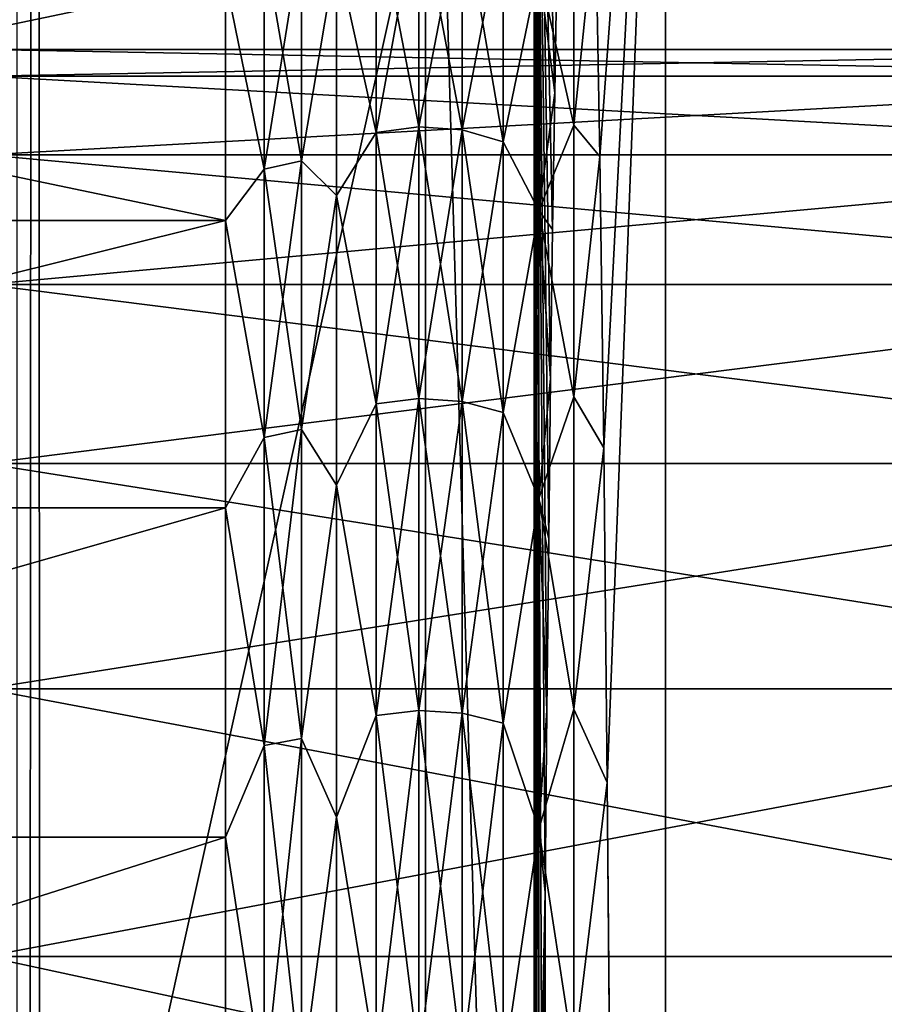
# Model space of a CAD drawing. Header units: metres. Extents: x -206 to 75, y -104 to 104.
# Tile 333 of 656: x -93.36 to -89.39, y 10.95 to 15.47. Entities that reach past the tile are written whole.
import ezdxf

# ---------------------------------------------------------------- set-up
doc = ezdxf.new("R2010")
doc.units = ezdxf.units.M
doc.layers.add('solid_01_1-CONSUMER_THERM_B_125288', color=7, linetype='CONTINUOUS')

msp = doc.modelspace()

# ---------------------------------------------------------------- linework, layer by layer
at = {"layer": 'solid_01_1-CONSUMER_THERM_B_125288'}
for points in [[(-93.358711, -67.339516), (-65.514557, 74.985474), (-65.493088, -75.014526)], [(-93.358711, -67.339516), (-93.257065, -66.795311), (-65.514557, 74.985474)], [(-93.276108, 66.204689), (-65.514557, 74.985474), (-93.257141, -66.241692)], [(-93.257065, -66.795311), (-93.257141, -66.241692), (-65.514557, 74.985474)], [(-93.377754, 65.660484), (-93.276108, 66.204689), (-93.358948, -65.697517)], [(-93.276108, 66.204689), (-93.257141, -66.241692), (-93.358948, -65.697517)], [(-173.500031, -37.518787, 108.5), (-88.500069, 37.481255, 108.5), (-173.500061, 37.481213, 108.5)], [(-173.500031, -37.518787, 108.5), (-88.500031, -37.518745, 108.5), (-88.500069, 37.481255, 108.5)], [(-170.501846, 18.983009, 63.5), (-91.49826, 18.983047, 63.5), (-170.501831, -19.02058, 63.5)], [(-91.498245, -19.020542, 63.5), (-170.501831, -19.02058, 63.5), (-91.49826, 18.983047, 63.5)], [(-90.397881, -19.020542, 63.5), (-91.49826, 18.983047, 63.5), (-90.397896, 18.983047, 63.5)], [(-91.49826, 18.983047, 63.5), (-90.397881, -19.020542, 63.5), (-91.498245, -19.020542, 63.5)], [(-90.698761, 14.840511, 34.770786), (-90.397896, 18.983047, 63.5), (-90.718376, 15.956591, 32.89769)], [(-90.680695, 13.504727, 36.495472), (-90.397896, 18.983047, 63.5), (-90.698761, 14.840511, 34.770786)], [(-90.664459, 11.968824, 38.046116), (-90.397896, 18.983047, 63.5), (-90.680695, 13.504727, 36.495472)], [(-90.397881, -19.020542, 63.5), (-90.397896, 18.983047, 63.5), (-90.664459, 11.968824, 38.046116)], [(-99.200043, -18.518751, 6), (-91.000061, 18.481253, 6), (-99.200058, 18.481249, 6)], [(-99.200043, -18.518751, 6), (-91.000038, -18.518747, 6), (-91.000061, 18.481253, 6)], [(-90.992722, -0.0188, 6.7), (-91.000061, 18.481253, 6), (-91.000038, -18.518747, 6)], [(-90.941032, 12.299924, 11.635873), (-91.000061, 18.481253, 6), (-90.948738, 11.465397, 10.900205)], [(-90.961784, 9.801654, 9.654135), (-90.948738, 11.465397, 10.900205), (-91.000061, 18.481253, 6)], [(-90.932808, 13.086822, 12.421453), (-91.000061, 18.481253, 6), (-90.941032, 12.299924, 11.635873)], [(-90.924088, 13.823295, 13.254092), (-91.000061, 18.481253, 6), (-90.932808, 13.086822, 12.421453)], [(-90.914909, 14.506416, 14.130426), (-91.000061, 18.481253, 6), (-90.924088, 13.823295, 13.254092)], [(-90.905312, 15.133709, 15.047215), (-91.000061, 18.481253, 6), (-90.914909, 14.506416, 14.130426)], [(-90.895325, 15.70278, 16.000893), (-91.000061, 18.481253, 6), (-90.905312, 15.133709, 15.047215)], [(-90.972717, 8.003178, 8.610106), (-90.961784, 9.801654, 9.654135), (-91.000061, 18.481253, 6)], [(-90.981377, 6.095204, 7.782955), (-90.972717, 8.003178, 8.610106), (-91.000061, 18.481253, 6)], [(-90.987648, 4.104609, 7.184171), (-90.981377, 6.095204, 7.782955), (-91.000061, 18.481253, 6)], [(-90.991447, 2.0567, 6.821411), (-90.987648, 4.104609, 7.184171), (-91.000061, 18.481253, 6)], [(-90.992722, -0.0188, 6.7), (-90.991447, 2.0567, 6.821411), (-91.000061, 18.481253, 6)], [(-91.906792, 15.776804, 16.209854), (-91.724472, 15.993253, 16.458471), (-91.724472, 14.951421, 14.653965)], [(-91.906792, 15.776804, 32.790146), (-91.724472, 14.951421, 34.346035), (-91.724472, 15.993253, 32.541531)], [(-91.724472, 15.993253, 16.458471), (-91.528114, 16.021519, 16.444275), (-91.528114, 14.977847, 14.636584)], [(-91.724472, 14.951421, 34.346035), (-91.528114, 14.977847, 34.363415), (-91.528114, 16.021519, 32.555725)], [(-91.724472, 15.993253, 32.541531), (-91.724472, 14.951421, 34.346035), (-91.528114, 16.021519, 32.555725)], [(-91.724472, 14.951421, 14.653965), (-91.724472, 15.993253, 16.458471), (-91.528114, 14.977847, 14.636584)], [(-91.528114, 16.021519, 16.444275), (-91.330017, 16.005623, 16.452259), (-91.330017, 14.962986, 14.646358)], [(-91.528114, 14.977847, 14.636584), (-91.528114, 16.021519, 16.444275), (-91.330017, 14.962986, 14.646358)], [(-91.528114, 16.021519, 32.555725), (-91.528114, 14.977847, 34.363415), (-91.330017, 16.005623, 32.547741)], [(-91.528114, 14.977847, 34.363415), (-91.330017, 14.962986, 34.353642), (-91.330017, 16.005623, 32.547741)], [(-91.330017, 16.005623, 16.452259), (-91.142433, 15.946549, 16.481926), (-91.142433, 14.907756, 14.682684)], [(-91.330017, 14.962986, 14.646358), (-91.330017, 16.005623, 16.452259), (-91.142433, 14.907756, 14.682684)], [(-91.330017, 16.005623, 32.547741), (-91.330017, 14.962986, 34.353642), (-91.142433, 15.946549, 32.518074)], [(-90.977554, 15.703235, 32.751526), (-90.817673, 14.985534, 34.368473), (-90.817673, 16.029739, 32.559853)], [(-90.718376, 15.956591, 32.89769), (-90.817673, 16.029739, 32.559853), (-90.817673, 14.985534, 34.368473)], [(-91.330017, 14.962986, 34.353642), (-91.142433, 14.907756, 34.317318), (-91.142433, 15.946549, 32.518074)], [(-91.142433, 15.946549, 32.518074), (-91.142433, 14.907756, 34.317318), (-90.977554, 15.703235, 32.751526)], [(-91.142433, 14.907756, 14.682684), (-91.142433, 15.946549, 16.481926), (-90.977554, 15.703235, 16.248472)], [(-90.698761, 14.840511, 34.770786), (-90.718376, 15.956591, 32.89769), (-90.817673, 14.985534, 34.368473)], [(-92.415207, 15.653823, 32.725601), (-92.238533, 14.782528, 34.234951), (-92.238533, 15.812607, 32.450806)], [(-92.238533, 15.812607, 16.549194), (-92.238533, 14.782528, 14.765047), (-92.415207, 15.653823, 16.274401)], [(-92.067085, 15.854445, 32.471817), (-92.238533, 15.812607, 32.450806), (-92.238533, 14.782528, 34.234951)], [(-92.067085, 14.821646, 34.260681), (-92.067085, 15.854445, 32.471817), (-92.238533, 14.782528, 34.234951)], [(-92.067085, 15.854445, 16.528183), (-92.067085, 14.821646, 14.73932), (-92.238533, 15.812607, 16.549194)], [(-92.067085, 14.821646, 14.73932), (-92.238533, 14.782528, 14.765047), (-92.238533, 15.812607, 16.549194)], [(-92.067085, 15.854445, 16.528183), (-91.906792, 15.776804, 16.209854), (-92.067085, 14.821646, 14.73932)], [(-92.067085, 14.821646, 34.260681), (-91.906792, 15.776804, 32.790146), (-92.067085, 15.854445, 32.471817)], [(-92.067085, 14.821646, 14.73932), (-91.906792, 15.776804, 16.209854), (-91.906792, 14.66237, 14.366356)], [(-92.067085, 14.821646, 34.260681), (-91.906792, 14.66237, 34.633644), (-91.906792, 15.776804, 32.790146)], [(-91.906792, 14.66237, 14.366356), (-91.906792, 15.776804, 16.209854), (-91.724472, 14.951421, 14.653965)], [(-91.906792, 15.776804, 32.790146), (-91.906792, 14.66237, 34.633644), (-91.724472, 14.951421, 34.346035)], [(-91.142433, 14.907756, 34.317318), (-90.977554, 14.594047, 34.586361), (-90.977554, 15.703235, 32.751526)], [(-91.142433, 14.907756, 14.682684), (-90.977554, 15.703235, 16.248472), (-90.977554, 14.594047, 14.413639)], [(-90.977554, 15.703235, 32.751526), (-90.977554, 14.594047, 34.586361), (-90.817673, 14.985534, 34.368473)], [(-90.977554, 15.703235, 16.248472), (-90.895325, 15.70278, 16.000893), (-90.905312, 15.133709, 15.047215)], [(-90.977554, 14.594047, 14.413639), (-90.977554, 15.703235, 16.248472), (-90.905312, 15.133709, 15.047215)], [(-97.700058, 15.653848, 32.725544), (-97.700058, 14.548152, 34.554607), (-92.415207, 15.653823, 32.725601)], [(-97.700058, 15.653837, 16.274437), (-92.415207, 15.653823, 16.274401), (-92.415207, 14.548066, 14.445254)], [(-97.700058, 14.548139, 14.445373), (-97.700058, 15.653837, 16.274437), (-92.415207, 14.548066, 14.445254)], [(-97.700058, 14.548152, 34.554607), (-92.415207, 14.548066, 34.554745), (-92.415207, 15.653823, 32.725601)], [(-92.415207, 15.653823, 32.725601), (-92.415207, 14.548066, 34.554745), (-92.238533, 14.782528, 34.234951)], [(-92.238533, 14.782528, 14.765047), (-92.415207, 14.548066, 14.445254), (-92.415207, 15.653823, 16.274401)], [(-87.000053, 15.331254, 24.5), (-93.515785, 15.331251, 24.5), (-93.515785, 15.210212, 22.576136)], [(-87.000053, 15.331254, 24.5), (-87.000053, 15.210216, 26.423861), (-93.515785, 15.331251, 24.5)], [(-87.000053, 15.210216, 22.576139), (-87.000053, 15.331254, 24.5), (-93.515785, 15.210212, 22.576136)], [(-87.000053, 15.210216, 26.423861), (-93.515785, 15.210212, 26.423864), (-93.515785, 15.331251, 24.5)], [(-87.000053, 15.210216, 22.576139), (-93.515785, 15.210212, 22.576136), (-93.515785, 14.849003, 20.68261)], [(-87.000053, 15.210216, 22.576139), (-93.515785, 14.849003, 20.68261), (-87.000053, 14.849008, 20.682619)], [(-87.000053, 15.210216, 26.423861), (-87.000053, 14.849008, 28.317381), (-93.515785, 15.210212, 26.423864)], [(-87.000053, 14.849008, 28.317381), (-93.515785, 14.849003, 28.31739), (-93.515785, 15.210212, 26.423864)], [(-90.977554, 14.594047, 14.413639), (-90.905312, 15.133709, 15.047215), (-90.914909, 14.506416, 14.130426)], [(-91.906792, 14.66237, 14.366356), (-91.724472, 14.951421, 14.653965), (-91.724472, 13.707143, 12.98261)], [(-91.906792, 14.66237, 34.633644), (-91.724472, 13.707143, 36.017391), (-91.724472, 14.951421, 34.346035)], [(-91.724472, 14.951421, 14.653965), (-91.528114, 14.977847, 14.636584), (-91.528114, 13.731373, 12.962278)], [(-91.724472, 13.707143, 36.017391), (-91.528114, 13.731373, 36.03772), (-91.528114, 14.977847, 34.363415)], [(-91.724472, 14.951421, 34.346035), (-91.724472, 13.707143, 36.017391), (-91.528114, 14.977847, 34.363415)], [(-91.724472, 13.707143, 12.98261), (-91.724472, 14.951421, 14.653965), (-91.528114, 13.731373, 12.962278)], [(-91.528114, 14.977847, 14.636584), (-91.330017, 14.962986, 14.646358), (-91.330017, 13.717747, 12.973712)], [(-91.528114, 13.731373, 12.962278), (-91.528114, 14.977847, 14.636584), (-91.330017, 13.717747, 12.973712)], [(-91.528114, 14.977847, 34.363415), (-91.528114, 13.731373, 36.03772), (-91.330017, 14.962986, 34.353642)], [(-91.528114, 13.731373, 36.03772), (-91.330017, 13.717747, 36.026287), (-91.330017, 14.962986, 34.353642)], [(-91.330017, 14.962986, 14.646358), (-91.142433, 14.907756, 14.682684), (-91.142433, 13.667108, 13.016204)], [(-91.330017, 13.717747, 12.973712), (-91.330017, 14.962986, 14.646358), (-91.142433, 13.667108, 13.016204)], [(-91.330017, 14.962986, 34.353642), (-91.330017, 13.717747, 36.026287), (-91.142433, 14.907756, 34.317318)], [(-90.977554, 14.594047, 34.586361), (-90.817665, 13.73842, 36.043636), (-90.817673, 14.985534, 34.368473)], [(-90.698761, 14.840511, 34.770786), (-90.817673, 14.985534, 34.368473), (-90.817665, 13.73842, 36.043636)], [(-91.330017, 13.717747, 36.026287), (-91.142433, 13.667108, 35.983795), (-91.142433, 14.907756, 34.317318)], [(-91.142433, 14.907756, 34.317318), (-91.142433, 13.667108, 35.983795), (-90.977554, 14.594047, 34.586361)], [(-91.142433, 13.667108, 13.016204), (-91.142433, 14.907756, 14.682684), (-90.977554, 14.594047, 14.413639)], [(-87.000053, 14.849008, 20.682619), (-93.515785, 14.849003, 20.68261), (-93.515785, 14.25332, 18.849289)], [(-87.000053, 14.849008, 20.682619), (-93.515785, 14.25332, 18.849289), (-87.000053, 14.253327, 18.849298)], [(-87.000053, 14.849008, 28.317381), (-87.000053, 14.253327, 30.150702), (-93.515785, 14.849003, 28.31739)], [(-87.000053, 14.253327, 30.150702), (-93.515785, 14.25332, 30.150711), (-93.515785, 14.849003, 28.31739)], [(-92.067085, 14.821646, 34.260681), (-92.238533, 14.782528, 34.234951), (-92.238533, 13.552288, 35.887451)], [(-92.067085, 13.588154, 35.917545), (-92.067085, 14.821646, 34.260681), (-92.238533, 13.552288, 35.887451)], [(-92.067085, 14.821646, 14.73932), (-92.067085, 13.588154, 13.082453), (-92.238533, 14.782528, 14.765047)], [(-92.067085, 14.821646, 14.73932), (-91.906792, 14.66237, 14.366356), (-92.067085, 13.588154, 13.082453)], [(-92.067085, 13.588154, 35.917545), (-91.906792, 14.66237, 34.633644), (-92.067085, 14.821646, 34.260681)], [(-90.680695, 13.504727, 36.495472), (-90.698761, 14.840511, 34.770786), (-90.817665, 13.73842, 36.043636)], [(-92.415207, 14.548066, 34.554745), (-92.238533, 13.552288, 35.887451), (-92.238533, 14.782528, 34.234951)], [(-92.238533, 14.782528, 14.765047), (-92.238533, 13.552288, 13.112548), (-92.415207, 14.548066, 14.445254)], [(-92.067085, 13.588154, 13.082453), (-92.238533, 13.552288, 13.112548), (-92.238533, 14.782528, 14.765047)], [(-92.067085, 13.588154, 13.082453), (-91.906792, 14.66237, 14.366356), (-91.906792, 13.333852, 12.670629)], [(-92.067085, 13.588154, 35.917545), (-91.906792, 13.333852, 36.329372), (-91.906792, 14.66237, 34.633644)], [(-91.906792, 13.333852, 12.670629), (-91.906792, 14.66237, 14.366356), (-91.724472, 13.707143, 12.98261)], [(-91.906792, 14.66237, 34.633644), (-91.906792, 13.333852, 36.329372), (-91.724472, 13.707143, 36.017391)], [(-91.142433, 13.667108, 35.983795), (-90.977554, 13.271756, 36.274166), (-90.977554, 14.594047, 34.586361)], [(-91.142433, 13.667108, 13.016204), (-90.977554, 14.594047, 14.413639), (-90.977554, 13.271756, 12.725836)], [(-90.977554, 14.594047, 34.586361), (-90.977554, 13.271756, 36.274166), (-90.817665, 13.73842, 36.043636)], [(-90.977554, 14.594047, 14.413639), (-90.914909, 14.506416, 14.130426), (-90.924088, 13.823295, 13.254092)], [(-90.977554, 13.271756, 12.725836), (-90.977554, 14.594047, 14.413639), (-90.924088, 13.823295, 13.254092)], [(-97.700058, 14.548152, 34.554607), (-97.700058, 13.230021, 36.23711), (-92.415207, 14.548066, 34.554745)], [(-97.700058, 13.230005, 12.76287), (-97.700058, 14.548139, 14.445373), (-92.415207, 14.548066, 14.445254)], [(-97.700058, 13.230021, 36.23711), (-92.415207, 13.229892, 36.23727), (-92.415207, 14.548066, 34.554745)], [(-97.700058, 13.230005, 12.76287), (-92.415207, 14.548066, 14.445254), (-92.415207, 13.229892, 12.762729)], [(-92.415207, 14.548066, 34.554745), (-92.415207, 13.229892, 36.23727), (-92.238533, 13.552288, 35.887451)], [(-92.238533, 13.552288, 13.112548), (-92.415207, 13.229892, 12.762729), (-92.415207, 14.548066, 14.445254)], [(-87.000053, 14.253327, 18.849298), (-93.515785, 14.25332, 18.849289), (-93.515785, 13.432559, 17.105082)], [(-87.000053, 14.253327, 18.849298), (-93.515785, 13.432559, 17.105082), (-87.000053, 13.432568, 17.105093)], [(-87.000053, 14.253327, 30.150702), (-87.000053, 13.432568, 31.894907), (-93.515785, 14.25332, 30.150711)], [(-87.000053, 13.432568, 31.894907), (-93.515785, 13.432559, 31.894918), (-93.515785, 14.25332, 30.150711)], [(-90.977554, 13.271756, 12.725836), (-90.924088, 13.823295, 13.254092), (-90.932808, 13.086822, 12.421453)], [(-90.977554, 13.271756, 36.274166), (-90.817665, 12.305265, 37.562691), (-90.817665, 13.73842, 36.043636)], [(-90.680695, 13.504727, 36.495472), (-90.817665, 13.73842, 36.043636), (-90.817665, 12.305265, 37.562691)], [(-91.906792, 13.333852, 12.670629), (-91.724472, 13.707143, 12.98261), (-91.724472, 12.277246, 11.467008)], [(-91.906792, 13.333852, 36.329372), (-91.724472, 12.277246, 37.532993), (-91.724472, 13.707143, 36.017391)], [(-91.724472, 13.707143, 12.98261), (-91.528114, 13.731373, 12.962278), (-91.528107, 12.298952, 11.444001)], [(-91.724472, 12.277246, 37.532993), (-91.528107, 12.298952, 37.556), (-91.528114, 13.731373, 36.03772)], [(-91.724472, 13.707143, 36.017391), (-91.724472, 12.277246, 37.532993), (-91.528114, 13.731373, 36.03772)], [(-91.724472, 12.277246, 11.467008), (-91.724472, 13.707143, 12.98261), (-91.528107, 12.298952, 11.444001)], [(-91.528114, 13.731373, 12.962278), (-91.330017, 13.717747, 12.973712), (-91.330017, 12.286745, 11.456939)], [(-91.528107, 12.298952, 11.444001), (-91.528114, 13.731373, 12.962278), (-91.330017, 12.286745, 11.456939)], [(-91.528114, 13.731373, 36.03772), (-91.528107, 12.298952, 37.556), (-91.330017, 13.717747, 36.026287)], [(-91.528107, 12.298952, 37.556), (-91.330017, 12.286745, 37.54306), (-91.330017, 13.717747, 36.026287)], [(-91.330017, 13.717747, 12.973712), (-91.142433, 13.667108, 13.016204), (-91.142433, 12.241382, 11.505022)], [(-91.330017, 12.286745, 11.456939), (-91.330017, 13.717747, 12.973712), (-91.142433, 12.241382, 11.505022)], [(-91.330017, 13.717747, 36.026287), (-91.330017, 12.286745, 37.54306), (-91.142433, 13.667108, 35.983795)], [(-91.330017, 12.286745, 37.54306), (-91.142433, 12.241382, 37.494976), (-91.142433, 13.667108, 35.983795)], [(-91.142433, 13.667108, 35.983795), (-91.142433, 12.241382, 37.494976), (-90.977554, 13.271756, 36.274166)], [(-91.142433, 12.241382, 11.505022), (-91.142433, 13.667108, 13.016204), (-90.977554, 13.271756, 12.725836)], [(-92.415207, 13.229892, 36.23727), (-92.238533, 12.138523, 37.385956), (-92.238533, 13.552288, 35.887451)], [(-92.238533, 13.552288, 13.112548), (-92.238533, 12.138523, 11.614045), (-92.415207, 13.229892, 12.762729)], [(-92.067085, 13.588154, 35.917545), (-92.238533, 13.552288, 35.887451), (-92.238533, 12.138523, 37.385956)], [(-92.067085, 12.170652, 37.42001), (-92.067085, 13.588154, 35.917545), (-92.238533, 12.138523, 37.385956)], [(-92.067085, 13.588154, 13.082453), (-92.067085, 12.170652, 11.579989), (-92.238533, 13.552288, 13.112548)], [(-92.067085, 12.170652, 11.579989), (-92.238533, 12.138523, 11.614045), (-92.238533, 13.552288, 13.112548)], [(-92.067085, 13.588154, 13.082453), (-91.906792, 13.333852, 12.670629), (-92.067085, 12.170652, 11.579989)], [(-92.067085, 12.170652, 37.42001), (-91.906792, 13.333852, 36.329372), (-92.067085, 13.588154, 35.917545)], [(-90.664459, 11.968824, 38.046116), (-90.680695, 13.504727, 36.495472), (-90.817665, 12.305265, 37.562691)], [(-87.000053, 13.432568, 17.105093), (-93.515785, 13.432559, 17.105082), (-93.515785, 12.399662, 15.477496)], [(-87.000053, 13.432568, 17.105093), (-93.515785, 12.399662, 15.477496), (-87.000053, 12.399673, 15.477508)], [(-87.000053, 13.432568, 31.894907), (-87.000053, 12.399673, 33.522491), (-93.515785, 13.432559, 31.894918)], [(-87.000053, 12.399673, 33.522491), (-93.515785, 12.399662, 33.522503), (-93.515785, 13.432559, 31.894918)], [(-92.067085, 12.170652, 11.579989), (-91.906792, 13.333852, 12.670629), (-91.906792, 11.810623, 11.1474)], [(-92.067085, 12.170652, 37.42001), (-91.906792, 11.810623, 37.8526), (-91.906792, 13.333852, 36.329372)], [(-91.906792, 11.810623, 11.1474), (-91.906792, 13.333852, 12.670629), (-91.724472, 12.277246, 11.467008)], [(-91.906792, 13.333852, 36.329372), (-91.906792, 11.810623, 37.8526), (-91.724472, 12.277246, 37.532993)], [(-91.142433, 12.241382, 37.494976), (-90.977554, 11.755603, 37.790337), (-90.977554, 13.271756, 36.274166)], [(-91.142433, 12.241382, 11.505022), (-90.977554, 13.271756, 12.725836), (-90.977554, 11.755603, 11.209661)], [(-90.977554, 13.271756, 36.274166), (-90.977554, 11.755603, 37.790337), (-90.817665, 12.305265, 37.562691)], [(-90.977554, 13.271756, 12.725836), (-90.932808, 13.086822, 12.421453), (-90.941032, 12.299924, 11.635873)], [(-90.977554, 11.755603, 11.209661), (-90.977554, 13.271756, 12.725836), (-90.941032, 12.299924, 11.635873)], [(-97.700058, 13.230021, 36.23711), (-97.700058, 11.718637, 37.748531), (-92.415207, 13.229892, 36.23727)], [(-97.700058, 11.718617, 11.251452), (-97.700058, 13.230005, 12.76287), (-92.415207, 13.229892, 12.762729)], [(-97.700058, 11.718637, 37.748531), (-92.415207, 11.718523, 37.748642), (-92.415207, 13.229892, 36.23727)], [(-97.700058, 11.718617, 11.251452), (-92.415207, 13.229892, 12.762729), (-92.415207, 11.718523, 11.25136)], [(-92.415207, 13.229892, 36.23727), (-92.415207, 11.718523, 37.748642), (-92.238533, 12.138523, 37.385956)], [(-92.238533, 12.138523, 11.614045), (-92.415207, 11.718523, 11.25136), (-92.415207, 13.229892, 12.762729)], [(-87.000053, 12.399673, 15.477508), (-93.515785, 12.399662, 15.477496), (-93.515785, 11.170919, 13.992202)], [(-87.000053, 12.399673, 15.477508), (-93.515785, 11.170919, 13.992202), (-87.000053, 11.170932, 13.992211)], [(-87.000053, 12.399673, 33.522491), (-87.000053, 11.170932, 35.00779), (-93.515785, 12.399662, 33.522503)], [(-87.000053, 11.170932, 35.00779), (-93.515785, 11.170919, 35.007797), (-93.515785, 12.399662, 33.522503)], [(-91.724472, 12.277246, 11.467008), (-91.528107, 12.298952, 11.444001), (-91.528107, 10.699955, 10.102283)], [(-91.724472, 10.681067, 38.872345), (-91.528107, 10.699955, 38.897717), (-91.528107, 12.298952, 37.556)], [(-91.724472, 12.277246, 37.532993), (-91.724472, 10.681067, 38.872345), (-91.528107, 12.298952, 37.556)], [(-91.528107, 12.298952, 11.444001), (-91.330017, 12.286745, 11.456939), (-91.330017, 10.689333, 10.116551)], [(-91.528107, 10.699955, 10.102283), (-91.528107, 12.298952, 11.444001), (-91.330017, 10.689333, 10.116551)], [(-91.528107, 12.298952, 37.556), (-91.528107, 10.699955, 38.897717), (-91.330017, 12.286745, 37.54306)], [(-91.528107, 10.699955, 38.897717), (-91.330017, 10.689333, 38.88345), (-91.330017, 12.286745, 37.54306)], [(-91.330017, 12.286745, 11.456939), (-91.142433, 12.241382, 11.505022), (-91.142433, 10.649858, 10.169576)], [(-91.330017, 10.689333, 10.116551), (-91.330017, 12.286745, 11.456939), (-91.142433, 10.649858, 10.169576)], [(-91.330017, 12.286745, 37.54306), (-91.330017, 10.689333, 38.88345), (-91.142433, 12.241382, 37.494976)], [(-90.977554, 11.755603, 37.790337), (-90.817665, 10.705449, 38.905098), (-90.817665, 12.305265, 37.562691)], [(-90.977554, 11.755603, 11.209661), (-90.941032, 12.299924, 11.635873), (-90.948738, 11.465397, 10.900205)], [(-90.664459, 11.968824, 38.046116), (-90.817665, 12.305265, 37.562691), (-90.817665, 10.705449, 38.905098)], [(-91.906792, 11.810623, 11.1474), (-91.724472, 12.277246, 11.467008), (-91.724472, 10.681067, 10.127654)], [(-91.906792, 11.810623, 37.8526), (-91.724472, 10.681067, 38.872345), (-91.724472, 12.277246, 37.532993)], [(-91.724472, 10.681067, 10.127654), (-91.724472, 12.277246, 11.467008), (-91.528107, 10.699955, 10.102283)], [(-91.330017, 10.689333, 38.88345), (-91.142433, 10.649858, 38.830425), (-91.142433, 12.241382, 37.494976)], [(-91.142433, 12.241382, 37.494976), (-91.142433, 10.649858, 38.830425), (-90.977554, 11.755603, 37.790337)], [(-91.142433, 10.649858, 10.169576), (-91.142433, 12.241382, 11.505022), (-90.977554, 11.755603, 11.209661)], [(-92.067085, 12.170652, 37.42001), (-92.238533, 12.138523, 37.385956), (-92.238533, 10.560352, 38.710197)], [(-92.067085, 10.588311, 38.747753), (-92.067085, 12.170652, 37.42001), (-92.238533, 10.560352, 38.710197)], [(-92.067085, 12.170652, 11.579989), (-92.067085, 10.588311, 10.252247), (-92.238533, 12.138523, 11.614045)], [(-92.067085, 12.170652, 11.579989), (-91.906792, 11.810623, 11.1474), (-92.067085, 10.588311, 10.252247)], [(-92.067085, 10.588311, 38.747753), (-91.906792, 11.810623, 37.8526), (-92.067085, 12.170652, 37.42001)], [(-92.415207, 11.718523, 37.748642), (-92.238533, 10.560352, 38.710197), (-92.238533, 12.138523, 37.385956)], [(-92.238533, 12.138523, 11.614045), (-92.238533, 10.560352, 10.289802), (-92.415207, 11.718523, 11.25136)], [(-92.067085, 10.588311, 10.252247), (-92.238533, 10.560352, 10.289802), (-92.238533, 12.138523, 11.614045)], [(-90.650284, 10.255384, 39.399616), (-90.664459, 11.968824, 38.046116), (-90.817665, 10.705449, 38.905098)], [(-90.397881, -19.020542, 63.5), (-90.664459, 11.968824, 38.046116), (-90.650284, 10.255384, 39.399616)], [(-92.067085, 10.588311, 10.252247), (-91.906792, 11.810623, 11.1474), (-91.906784, 10.114896, 9.818882)], [(-92.067085, 10.588311, 38.747753), (-91.906784, 10.114896, 39.181118), (-91.906792, 11.810623, 37.8526)], [(-91.906784, 10.114896, 9.818882), (-91.906792, 11.810623, 11.1474), (-91.724472, 10.681067, 10.127654)], [(-91.906792, 11.810623, 37.8526), (-91.906784, 10.114896, 39.181118), (-91.724472, 10.681067, 38.872345)], [(-91.142433, 10.649858, 38.830425), (-90.977554, 10.067669, 39.112755), (-90.977554, 11.755603, 37.790337)], [(-91.142433, 10.649858, 10.169576), (-90.977554, 11.755603, 11.209661), (-90.977554, 10.067669, 9.887244)], [(-90.977554, 11.755603, 37.790337), (-90.977554, 10.067669, 39.112755), (-90.817665, 10.705449, 38.905098)], [(-90.977554, 10.067669, 9.887244), (-90.977554, 11.755603, 11.209661), (-90.948738, 11.465397, 10.900205)], [(-97.700058, 11.718637, 37.748531), (-97.70005, 10.03601, 39.066803), (-92.415207, 11.718523, 37.748642)], [(-97.700058, 11.718617, 11.251452), (-92.415207, 11.718523, 11.25136), (-92.415207, 10.035997, 9.933186)], [(-97.70005, 10.035994, 9.933185), (-97.700058, 11.718617, 11.251452), (-92.415207, 10.035997, 9.933186)], [(-97.70005, 10.03601, 39.066803), (-92.415207, 10.035997, 39.066814), (-92.415207, 11.718523, 37.748642)], [(-92.415207, 11.718523, 37.748642), (-92.415207, 10.035997, 39.066814), (-92.238533, 10.560352, 38.710197)], [(-92.238533, 10.560352, 10.289802), (-92.415207, 10.035997, 9.933186), (-92.415207, 11.718523, 11.25136)], [(-90.977554, 10.067669, 9.887244), (-90.948738, 11.465397, 10.900205), (-90.948738, 9.80118, 9.653821)], [(-90.961784, 9.801654, 9.654135), (-90.948738, 9.80118, 9.653821), (-90.948738, 11.465397, 10.900205)], [(-87.000053, 11.170932, 13.992211), (-93.515785, 11.170919, 13.992202), (-93.515785, 9.765709, 12.672622)], [(-87.000053, 11.170932, 13.992211), (-93.515785, 9.765709, 12.672622), (-87.000053, 9.765722, 12.672629)], [(-87.000053, 11.170932, 35.00779), (-87.000053, 9.765722, 36.32737), (-93.515785, 11.170919, 35.007797)], [(-87.000053, 9.765722, 36.32737), (-93.515785, 9.765709, 36.327377), (-93.515785, 11.170919, 35.007797)]]:
    msp.add_3dface(points, dxfattribs=at)

doc.saveas('drawing.dxf')
